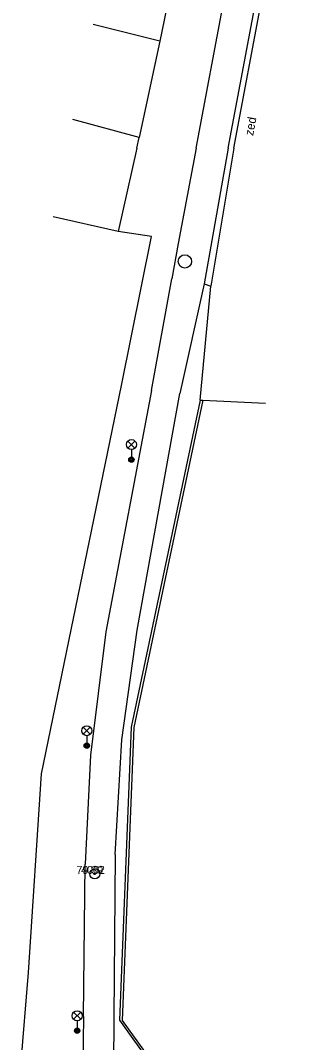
# Model space of a CAD drawing. Extents: x -539515 to -538098, y -1182060 to -1180157.
# Drawn here: x -538490.4 to -538470.2, y -1180317 to -1180240.4 of the extents above; entities that cross this region are included whole.
import ezdxf

# ---------------------------------------------------------------- set-up
doc = ezdxf.new("R2010")
doc.units = 0
for name, color, linetype in [('Vrstva 11', 7, 'Continuous'), ('Vrstva 21', 7, 'Continuous'), ('Vrstva 22', 7, 'Continuous'), ('Vrstva 23', 7, 'Continuous'), ('Vrstva 27', 7, 'Continuous'), ('Vrstva 33', 7, 'Continuous'), ('Vrstva 40', 7, 'Continuous'), ('Vrstva 5', 7, 'Continuous'), ('Vrstva 7', 7, 'Continuous')]:
    doc.layers.add(name, color=color, linetype=linetype)

msp = doc.modelspace()

# ---------------------------------------------------------------- linework, layer by layer
at = {"layer": 'Vrstva 11'}
for p, q in [((-538477.185, -1180250), (-538473.8, -1180232.02)), ((-538477.185, -1180250), (-538478.53, -1180257.16)), ((-538478.53, -1180257.16), (-538479.01, -1180259.8)), ((-538480.54, -1180268.156), (-538479.01, -1180259.8)), ((-538476.59, -1180260.18), (-538478.42, -1180268.398)), ((-538480.54, -1180268.156), (-538483.95, -1180286.25)), ((-538481.62, -1180286.133), (-538478.42, -1180268.398)), ((-538483.95, -1180286.25), (-538485.12, -1180295.492)), ((-538482.77, -1180294.352), (-538481.62, -1180286.133)), ((-538483.26, -1180302.93), (-538482.77, -1180294.352)), ((-538485.12, -1180295.492), (-538485.51, -1180303.656)), ((-538483.26, -1180302.93), (-538483.35, -1180315.156)), ((-538485.64, -1180315.078), (-538485.51, -1180303.656)), ((-538485.64, -1180315.078), (-538486.036, -1180349.444)), ((-538483.35, -1180315.156), (-538483.758, -1180349.667))]:
    msp.add_line(p, q, dxfattribs=at)
at = {"layer": 'Vrstva 21'}
for radius in [0.375, 0.05]:
    msp.add_circle((-538484.79, -1180304.39), radius, dxfattribs=at)
at = {"layer": 'Vrstva 27'}
msp.add_circle((-538478.03, -1180258.49), 0.5, dxfattribs=at)
at = {"layer": 'Vrstva 33'}
for p, q in [((-538482.305, -1180272.484), (-538481.775, -1180271.954)), ((-538482.305, -1180271.954), (-538481.775, -1180272.484)), ((-538482.04, -1180272.594), (-538482.04, -1180273.344)), ((-538485.655, -1180293.921), (-538485.125, -1180293.391)), ((-538485.655, -1180293.391), (-538485.125, -1180293.921)), ((-538485.39, -1180294.031), (-538485.39, -1180294.781)), ((-538486.375, -1180315.281), (-538485.845, -1180314.751)), ((-538486.375, -1180314.751), (-538485.845, -1180315.281)), ((-538486.11, -1180315.391), (-538486.11, -1180316.141))]:
    msp.add_line(p, q, dxfattribs=at)
for centre, radius in [((-538482.04, -1180272.219), 0.375), ((-538482.04, -1180273.344), 0.2), ((-538482.04, -1180273.344), 0.145), ((-538482.04, -1180273.344), 0.0876), ((-538485.39, -1180293.656), 0.375), ((-538485.39, -1180294.781), 0.2), ((-538485.39, -1180294.781), 0.145), ((-538485.39, -1180294.781), 0.0876), ((-538486.11, -1180315.016), 0.375), ((-538486.11, -1180316.141), 0.2), ((-538486.11, -1180316.141), 0.145), ((-538486.11, -1180316.141), 0.0876)]:
    msp.add_circle(centre, radius, dxfattribs=at)
at = {"layer": 'Vrstva 5'}
for p, q in [((-538477.82, -1180231.73), (-538479.91, -1180241.98)), ((-538479.91, -1180241.98), (-538484.913, -1180240.75)), ((-538479.91, -1180241.98), (-538481.47, -1180249.21)), ((-538481.47, -1180249.21), (-538486.448, -1180247.859)), ((-538481.642, -1180250), (-538481.47, -1180249.21)), ((-538481.642, -1180250), (-538483.03, -1180256.25)), ((-538483.03, -1180256.25), (-538487.908, -1180255.156)), ((-538476.89, -1180268.891), (-538476.09, -1180260.35)), ((-538476.89, -1180268.891), (-538476.688, -1180268.9)), ((-538476.688, -1180268.9), (-538471.992, -1180269.109))]:
    msp.add_line(p, q, dxfattribs=at)
at = {"layer": 'Vrstva 7'}
for p, q in [((-538474.781, -1180250), (-538472.16, -1180236.06)), ((-538474.348, -1180250), (-538471.818, -1180236.555)), ((-538474.781, -1180250), (-538476.59, -1180260.18)), ((-538474.348, -1180250), (-538476.09, -1180260.35)), ((-538480.53, -1180256.63), (-538483.03, -1180256.25)), ((-538482.79, -1180267.781), (-538480.53, -1180256.63)), ((-538476.59, -1180260.18), (-538476.09, -1180260.35)), ((-538488.8, -1180296.898), (-538482.79, -1180267.781)), ((-538476.89, -1180268.891), (-538482.06, -1180293.391)), ((-538476.688, -1180268.9), (-538481.863, -1180293.43)), ((-538482.06, -1180293.391), (-538482.94, -1180315.359)), ((-538481.863, -1180293.43), (-538482.741, -1180315.367)), ((-538489.76, -1180311.773), (-538488.8, -1180296.898)), ((-538490.37, -1180319.281), (-538489.76, -1180311.773)), ((-538482.94, -1180315.359), (-538470.31, -1180332.83)), ((-538482.741, -1180315.367), (-538470.248, -1180332.615))]:
    msp.add_line(p, q, dxfattribs=at)

# ---------------------------------------------------------------- texts
at = {"layer": 'Vrstva 22'}
msp.add_text('79.39', height=0.6, dxfattribs=at).set_placement((-538486.166, -1180304.39))
at = {"layer": 'Vrstva 23'}
msp.add_text('4002', height=0.6, dxfattribs=at).set_placement((-538485.82, -1180304.39))
at = {"layer": 'Vrstva 40'}
msp.add_text('zed', height=0.65, rotation=79.62131, dxfattribs=at).set_placement((-538472.91, -1180249.109))

doc.saveas('drawing.dxf')
